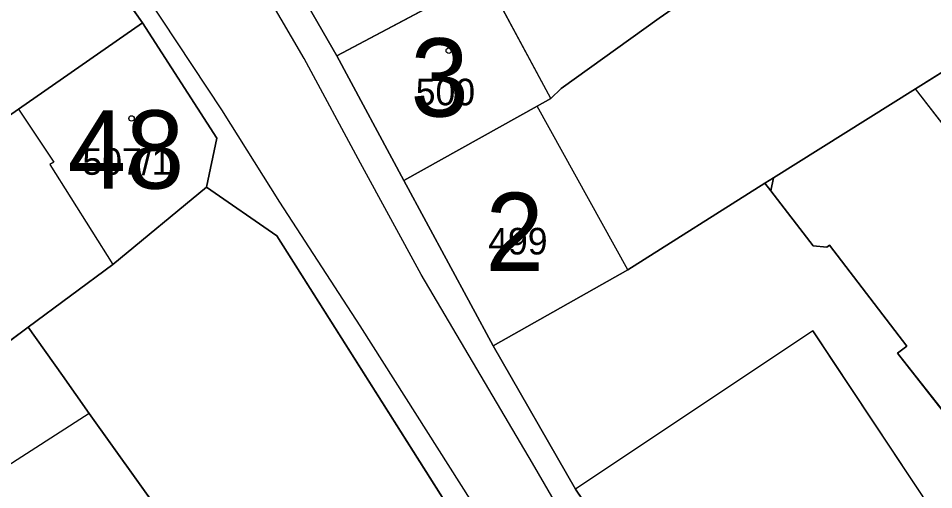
# Model space of a CAD drawing. Extents: x -689422 to -685210, y -987725 to -982160.
# Drawn here: x -687224.5 to -687166.1, y -985492.9 to -985462.8 of the extents above; entities that cross this region are included whole.
import ezdxf

# ---------------------------------------------------------------- set-up
doc = ezdxf.new("R2010")
doc.units = 0
for name, color, linetype in [('KN_Budovy', 7, 'Continuous'), ('KN_Budovy_cisla_domovni', 7, 'Continuous'), ('KN_Hranice_parcel', 7, 'Continuous'), ('KN_Hranice_parcel_vnitrni_kresba', 7, 'Continuous'), ('KN_Parcelni cisla', 7, 'Continuous'), ('KN_Polygon parcely', 7, 'Continuous'), ('KN_POZEMKY_OSTATNI PLOCHA', 7, 'Continuous'), ('KN_POZEMKY_ZASTAVENA PLOCHA', 7, 'Continuous'), ('KN_VYUZITI_16_ostatni plocha_silnice', 7, 'Continuous'), ('KN_Značky budov', 7, 'Continuous')]:
    doc.layers.add(name, color=color, linetype=linetype)

msp = doc.modelspace()

# ---------------------------------------------------------------- linework, layer by layer
at = {"layer": 'KN_Budovy'}
for points in [[(-687237.54, -985452.93), (-687236.67, -985454.24), (-687235.65, -985453.62), (-687231.94, -985458.98), (-687232.18, -985459.15), (-687228.14, -985464.81), (-687229.7, -985465.88), (-687226.84, -985470.22), (-687224.53, -985468.63), (-687216.61, -985463.11), (-687228.32, -985446.38)], [(-687201.95, -985447.92), (-687211.22, -985453.01), (-687204.19, -985465.21), (-687194.92, -985460.28), (-687200.13, -985451.12)], [(-687204.19, -985465.21), (-687199.91, -985473.19), (-687191.41, -985468.43), (-687190.53, -985467.94), (-687194.47, -985460.61), (-687192.88, -985459.71), (-687193, -985459.26), (-687194.92, -985460.28)], [(-687212.53, -985473.6), (-687211.86, -985470.47), (-687216.61, -985463.11), (-687224.53, -985468.63), (-687222.28, -985472.01), (-687222.52, -985472.16), (-687218.5, -985478.55)], [(-687176.48, -985473.85), (-687173.78, -985477.36), (-687172.9, -985477.45), (-687172.73, -985477.32), (-687167.78, -985483.76), (-687168.38, -985484.21), (-687161.82, -985492.59), (-687154.74, -985487.22), (-687154.92, -985486.98), (-687147.94, -985481.61), (-687154.12, -985472.83), (-687155.01, -985472.71), (-687158.29, -985475.26), (-687158.38, -985476.09), (-687158.06, -985476.33), (-687159.45, -985477.4), (-687167.23, -985467.32), (-687176.31, -985473.01)], [(-687199.91, -985473.19), (-687194.21, -985483.75), (-687185.61, -985478.9), (-687191.41, -985468.43)], [(-687161.25, -985501.33), (-687165.45, -985495.35), (-687173.8, -985482.78), (-687188.95, -985492.91), (-687176.37, -985511.55), (-687170.82, -985507.76), (-687170.19, -985508.68), (-687166.2, -985505.96), (-687166.82, -985505.05)]]:
    msp.add_lwpolyline(points, close=True, dxfattribs=at)
at = {"layer": 'KN_Hranice_parcel'}
for p, q in [((-687216.61, -985463.11), (-687228.32, -985446.38)), ((-687211.22, -985453.01), (-687204.19, -985465.21)), ((-687204.19, -985465.21), (-687199.91, -985473.19)), ((-687199.91, -985473.19), (-687194.21, -985483.75)), ((-687223.91, -985482.55), (-687228.53, -985485.98))]:
    msp.add_line(p, q, dxfattribs=at)
for points in [[(-687182.14, -985455.33), (-687181.03, -985457.23), (-687179.45, -985459.92), (-687183.6, -985462.81), (-687189.86, -985467.31), (-687190.53, -985467.94), (-687191.41, -985468.43), (-687199.91, -985473.19)], [(-687193, -985459.26), (-687194.92, -985460.28), (-687204.19, -985465.21)], [(-687160.04, -985462.83), (-687167.23, -985467.32), (-687176.31, -985473.01), (-687176.86, -985473.36)], [(-687228.45, -985471.33), (-687226.84, -985470.22), (-687224.53, -985468.63), (-687216.61, -985463.11)], [(-687216.61, -985463.11), (-687211.86, -985470.47), (-687212.53, -985473.6)], [(-687176.86, -985473.36), (-687185.61, -985478.9), (-687194.21, -985483.75)], [(-687176.86, -985473.36), (-687176.48, -985473.85), (-687173.78, -985477.36), (-687172.9, -985477.45), (-687172.73, -985477.32), (-687167.78, -985483.76), (-687168.38, -985484.21), (-687161.82, -985492.59)], [(-687212.53, -985473.6), (-687218.5, -985478.55), (-687223.91, -985482.55)], [(-687182.09, -985515.79), (-687196.39, -985495.12), (-687208.03, -985476.71), (-687212.53, -985473.6)], [(-687197.59, -985520.01), (-687204.78, -985509.52), (-687206.19, -985507.4), (-687220.01, -985488.08), (-687221.73, -985485.64), (-687223.91, -985482.55)], [(-687194.21, -985483.75), (-687188.95, -985492.91), (-687176.37, -985511.55)]]:
    msp.add_lwpolyline(points, dxfattribs=at)
at = {"layer": 'KN_Hranice_parcel_vnitrni_kresba'}
for p, q in [((-687206.28, -985465.38), (-687213.07, -985453.8)), ((-687218.86, -985457.61), (-687211.57, -985468.66)), ((-687190.53, -985467.94), (-687194.47, -985460.61)), ((-687202.69, -985472.08), (-687206.28, -985465.38)), ((-687159.45, -985477.4), (-687167.23, -985467.32)), ((-687224.53, -985468.63), (-687222.28, -985472.01)), ((-687211.57, -985468.66), (-687207.87, -985474.57)), ((-687185.61, -985478.9), (-687191.41, -985468.43)), ((-687222.28, -985472.01), (-687222.52, -985472.16)), ((-687222.52, -985472.16), (-687218.5, -985478.55)), ((-687198.82, -985479.19), (-687202.69, -985472.08)), ((-687176.48, -985473.85), (-687176.31, -985473.01)), ((-687207.87, -985474.57), (-687202.73, -985482.46)), ((-687191.69, -985491.25), (-687198.82, -985479.19)), ((-687202.73, -985482.46), (-687195.56, -985493.77)), ((-687173.8, -985482.78), (-687188.95, -985492.91)), ((-687173.8, -985482.78), (-687165.45, -985495.35)), ((-687220.01, -985488.08), (-687228.1, -985493.27)), ((-687188.74, -985496.33), (-687191.69, -985491.25))]:
    msp.add_line(p, q, dxfattribs=at)
at = {"layer": 'KN_Polygon parcely'}
for points in [[(-687176.37, -985511.55), (-687188.95, -985492.91), (-687194.21, -985483.75), (-687199.91, -985473.19), (-687204.19, -985465.21), (-687211.22, -985453.01), (-687214.54, -985448.16), (-687221.36, -985438.32), (-687235.61, -985419.76), (-687239.73, -985414.28), (-687243.13, -985410.31), (-687252.49, -985398.63), (-687271.28, -985377.69)], [(-687268.42, -985395.46), (-687256.76, -985410.71), (-687252.37, -985416.45), (-687251.19, -985415.65), (-687246.47, -985421.84), (-687245.6, -985422.92), (-687240.7, -985429.63), (-687235.6, -985436.51), (-687228.32, -985446.38), (-687216.61, -985463.11), (-687211.86, -985470.47), (-687212.53, -985473.6), (-687208.03, -985476.71), (-687196.39, -985495.12)]]:
    msp.add_lwpolyline(points, dxfattribs=at)
for points in [[(-687179.45, -985459.92), (-687183.6, -985462.81), (-687189.86, -985467.31), (-687190.53, -985467.94), (-687191.41, -985468.43), (-687199.91, -985473.19), (-687194.21, -985483.75), (-687185.61, -985478.9), (-687176.86, -985473.36), (-687176.31, -985473.01), (-687167.23, -985467.32), (-687160.04, -985462.83), (-687163, -985458.3), (-687169.76, -985447.85), (-687171.59, -985444.04), (-687179.06, -985449.66), (-687181.43, -985451.44), (-687183.55, -985453.03), (-687182.14, -985455.33), (-687181.03, -985457.23)], [(-687224.53, -985468.63), (-687216.61, -985463.11), (-687228.32, -985446.38), (-687237.54, -985452.93), (-687241.58, -985455.94), (-687245.91, -985458.79), (-687253.88, -985464.05), (-687254.08, -985464.19), (-687245.63, -985476.84), (-687242.55, -985480.45), (-687235.33, -985476.06), (-687233.78, -985474.99), (-687228.45, -985471.33), (-687226.84, -985470.22)], [(-687204.19, -985465.21), (-687194.92, -985460.28), (-687193, -985459.26), (-687197.64, -985449.89), (-687200.13, -985451.12), (-687201.95, -985447.92), (-687211.22, -985453.01)], [(-687187.3, -985456.42), (-687193, -985459.26), (-687194.92, -985460.28), (-687204.19, -985465.21), (-687199.91, -985473.19), (-687191.41, -985468.43), (-687190.53, -985467.94), (-687189.86, -985467.31), (-687183.6, -985462.81), (-687179.45, -985459.92), (-687181.03, -985457.23), (-687182.14, -985455.33), (-687186.47, -985457.83)], [(-687172.73, -985477.32), (-687167.78, -985483.76), (-687168.38, -985484.21), (-687161.82, -985492.59), (-687154.74, -985487.22), (-687154.92, -985486.98), (-687147.94, -985481.61), (-687154.12, -985472.83), (-687157.65, -985466.88), (-687160.04, -985462.83), (-687167.23, -985467.32), (-687176.31, -985473.01), (-687176.86, -985473.36), (-687176.48, -985473.85), (-687173.78, -985477.36), (-687172.9, -985477.45)], [(-687230.58, -985479.91), (-687233.78, -985474.99), (-687235.33, -985476.06), (-687228.53, -985485.98), (-687223.91, -985482.55), (-687218.5, -985478.55), (-687212.53, -985473.6), (-687211.86, -985470.47), (-687216.61, -985463.11), (-687224.53, -985468.63), (-687226.84, -985470.22), (-687228.45, -985471.33), (-687225.11, -985476.4)], [(-687185.61, -985478.9), (-687194.21, -985483.75), (-687188.95, -985492.91), (-687176.37, -985511.55), (-687170.82, -985507.76), (-687170.19, -985508.68), (-687166.2, -985505.96), (-687166.82, -985505.05), (-687161.25, -985501.33), (-687165.45, -985495.35), (-687161.82, -985492.59), (-687168.38, -985484.21), (-687167.78, -985483.76), (-687172.73, -985477.32), (-687172.9, -985477.45), (-687173.78, -985477.36), (-687176.48, -985473.85), (-687176.86, -985473.36)], [(-687212.53, -985473.6), (-687218.5, -985478.55), (-687223.91, -985482.55), (-687221.73, -985485.64), (-687220.01, -985488.08), (-687206.19, -985507.4), (-687204.78, -985509.52), (-687197.59, -985520.01), (-687193.67, -985517.35), (-687190.54, -985521.63), (-687190.38, -985521.87), (-687182.09, -985515.79), (-687196.39, -985495.12), (-687208.03, -985476.71)], [(-687221.73, -985485.64), (-687223.91, -985482.55), (-687228.53, -985485.98), (-687231.17, -985487.75), (-687228.1, -985493.27), (-687222.4, -985500.18), (-687215.98, -985509.22), (-687213.26, -985512.77), (-687203.14, -985529.06), (-687201.48, -985529.03), (-687194.55, -985524.38), (-687197.59, -985520.01), (-687204.78, -985509.52), (-687206.19, -985507.4), (-687220.01, -985488.08)]]:
    msp.add_lwpolyline(points, close=True, dxfattribs=at)
at = {"layer": 'KN_POZEMKY_OSTATNI PLOCHA'}
for p, q in [((-687216.61, -985463.11), (-687228.32, -985446.38)), ((-687211.22, -985453.01), (-687204.19, -985465.21)), ((-687211.86, -985470.47), (-687216.61, -985463.11)), ((-687204.19, -985465.21), (-687199.91, -985473.19)), ((-687212.53, -985473.6), (-687211.86, -985470.47)), ((-687199.91, -985473.19), (-687194.21, -985483.75)), ((-687208.03, -985476.71), (-687212.53, -985473.6)), ((-687196.39, -985495.12), (-687208.03, -985476.71)), ((-687194.21, -985483.75), (-687188.95, -985492.91)), ((-687188.95, -985492.91), (-687176.37, -985511.55))]:
    msp.add_line(p, q, dxfattribs=at)
at = {"layer": 'KN_POZEMKY_ZASTAVENA PLOCHA'}
for p, q in [((-687228.32, -985446.38), (-687216.61, -985463.11)), ((-687204.19, -985465.21), (-687211.22, -985453.01)), ((-687204.19, -985465.21), (-687194.92, -985460.28)), ((-687194.92, -985460.28), (-687204.19, -985465.21)), ((-687189.86, -985467.31), (-687183.6, -985462.81)), ((-687183.6, -985462.81), (-687189.86, -985467.31)), ((-687160.04, -985462.83), (-687167.23, -985467.32)), ((-687167.23, -985467.32), (-687160.04, -985462.83)), ((-687224.53, -985468.63), (-687216.61, -985463.11)), ((-687216.61, -985463.11), (-687224.53, -985468.63)), ((-687216.61, -985463.11), (-687211.86, -985470.47)), ((-687199.91, -985473.19), (-687204.19, -985465.21)), ((-687190.53, -985467.94), (-687189.86, -985467.31)), ((-687189.86, -985467.31), (-687190.53, -985467.94)), ((-687167.23, -985467.32), (-687176.31, -985473.01)), ((-687176.31, -985473.01), (-687167.23, -985467.32)), ((-687191.41, -985468.43), (-687190.53, -985467.94)), ((-687190.53, -985467.94), (-687191.41, -985468.43)), ((-687226.84, -985470.22), (-687224.53, -985468.63)), ((-687224.53, -985468.63), (-687226.84, -985470.22)), ((-687199.91, -985473.19), (-687191.41, -985468.43)), ((-687191.41, -985468.43), (-687199.91, -985473.19)), ((-687211.86, -985470.47), (-687212.53, -985473.6)), ((-687194.21, -985483.75), (-687199.91, -985473.19)), ((-687176.86, -985473.36), (-687185.61, -985478.9)), ((-687185.61, -985478.9), (-687176.86, -985473.36)), ((-687176.31, -985473.01), (-687176.86, -985473.36)), ((-687176.86, -985473.36), (-687176.31, -985473.01)), ((-687176.48, -985473.85), (-687176.86, -985473.36)), ((-687176.86, -985473.36), (-687176.48, -985473.85)), ((-687218.5, -985478.55), (-687212.53, -985473.6)), ((-687212.53, -985473.6), (-687218.5, -985478.55)), ((-687212.53, -985473.6), (-687208.03, -985476.71)), ((-687173.78, -985477.36), (-687176.48, -985473.85)), ((-687176.48, -985473.85), (-687173.78, -985477.36)), ((-687208.03, -985476.71), (-687196.39, -985495.12)), ((-687172.9, -985477.45), (-687173.78, -985477.36)), ((-687173.78, -985477.36), (-687172.9, -985477.45)), ((-687172.73, -985477.32), (-687172.9, -985477.45)), ((-687172.9, -985477.45), (-687172.73, -985477.32)), ((-687167.78, -985483.76), (-687172.73, -985477.32)), ((-687172.73, -985477.32), (-687167.78, -985483.76)), ((-687223.91, -985482.55), (-687218.5, -985478.55)), ((-687218.5, -985478.55), (-687223.91, -985482.55)), ((-687185.61, -985478.9), (-687194.21, -985483.75)), ((-687194.21, -985483.75), (-687185.61, -985478.9)), ((-687223.91, -985482.55), (-687228.53, -985485.98)), ((-687228.53, -985485.98), (-687223.91, -985482.55)), ((-687221.73, -985485.64), (-687223.91, -985482.55)), ((-687223.91, -985482.55), (-687221.73, -985485.64)), ((-687188.95, -985492.91), (-687194.21, -985483.75)), ((-687168.38, -985484.21), (-687167.78, -985483.76)), ((-687167.78, -985483.76), (-687168.38, -985484.21)), ((-687161.82, -985492.59), (-687168.38, -985484.21)), ((-687168.38, -985484.21), (-687161.82, -985492.59)), ((-687220.01, -985488.08), (-687221.73, -985485.64)), ((-687221.73, -985485.64), (-687220.01, -985488.08)), ((-687206.19, -985507.4), (-687220.01, -985488.08)), ((-687220.01, -985488.08), (-687206.19, -985507.4)), ((-687176.37, -985511.55), (-687188.95, -985492.91))]:
    msp.add_line(p, q, dxfattribs=at)
at = {"layer": 'KN_VYUZITI_16_ostatni plocha_silnice'}
for p, q in [((-687216.61, -985463.11), (-687228.32, -985446.38)), ((-687211.22, -985453.01), (-687204.19, -985465.21)), ((-687211.86, -985470.47), (-687216.61, -985463.11)), ((-687204.19, -985465.21), (-687199.91, -985473.19)), ((-687212.53, -985473.6), (-687211.86, -985470.47)), ((-687199.91, -985473.19), (-687194.21, -985483.75)), ((-687208.03, -985476.71), (-687212.53, -985473.6)), ((-687196.39, -985495.12), (-687208.03, -985476.71)), ((-687194.21, -985483.75), (-687188.95, -985492.91)), ((-687188.95, -985492.91), (-687176.37, -985511.55))]:
    msp.add_line(p, q, dxfattribs=at)
at = {"layer": 'KN_Značky budov'}
for centre in [(-687197.047, -985464.889), (-687217.307, -985469.219), (-687192.257, -985474.229)]:
    msp.add_circle(centre, 0.175, dxfattribs=at)

# ---------------------------------------------------------------- texts
at = {"layer": 'KN_Budovy_cisla_domovni'}
for s, p in [('3', (-687199.491, -985469.099)), ('48', (-687221.385, -985473.704)), ('2', (-687194.697, -985478.964))]:
    msp.add_text(s, height=5, dxfattribs=at).set_placement(p)
at = {"layer": 'KN_Parcelni cisla'}
for s, p in [('500', (-687199.16, -985468.38)), ('507/1', (-687220.448, -985472.82)), ('499', (-687194.53, -985477.91))]:
    msp.add_text(s, height=1.7, dxfattribs=at).set_placement(p)

doc.saveas('drawing.dxf')
